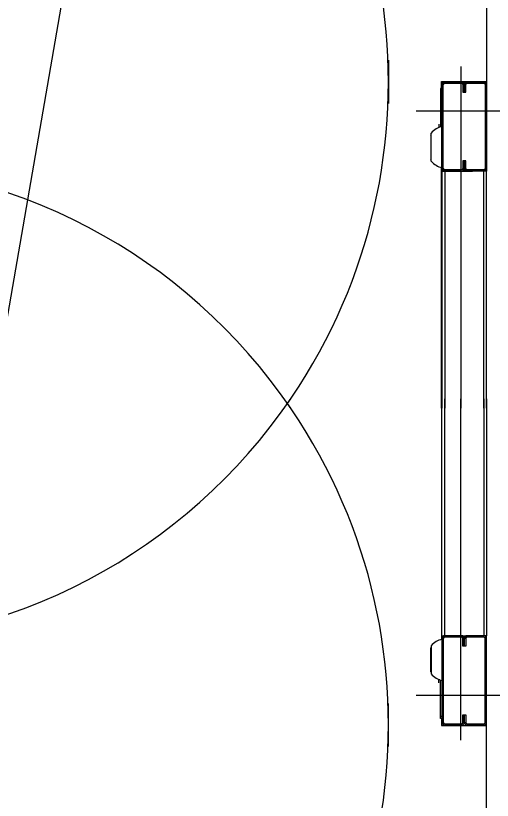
# Model space of a CAD drawing. Extents: x -264205 to -263659, y -1242401 to -1241986.
# Drawn here: x -263794.88 to -263794.373, y -1242143.804 to -1242142.97 of the extents above; entities that cross this region are included whole.
import ezdxf

# ---------------------------------------------------------------- set-up
doc = ezdxf.new("R2010")
doc.units = 0
doc.layers.add('RAM_NA_TLAC_2-4_1-250', color=7, linetype='Continuous')
doc.layers.add('SITUACIA_DSP_2D', color=7, linetype='Continuous')

msp = doc.modelspace()

# ---------------------------------------------------------------- linework, layer by layer
at = {"layer": 'RAM_NA_TLAC_2-4_1-250'}
msp.add_lwpolyline([(-263827.42022, -1242331.08968), (-263769.81439, -1241998.54221), (-263696.65395, -1242011.21549), (-263754.25977, -1242343.76296)], close=True, dxfattribs=at)
at = {"layer": 'SITUACIA_DSP_2D'}
for p, q in [((-263794.3789, -1242142.52564), (-263794.3789, -1242143.03979)), ((-263794.4834, -1242143.01732), (-263794.4834, -1242143.06321)), ((-263794.40645, -1242143.02411), (-263794.40645, -1242143.38726)), ((-263794.42688, -1242143.04739), (-263794.42688, -1242143.03979)), ((-263794.42688, -1242143.03979), (-263794.3789, -1242143.03979)), ((-263794.4264, -1242143.04311), (-263794.42498, -1242143.04311)), ((-263794.4264, -1242143.13241), (-263794.4264, -1242143.04311)), ((-263794.42498, -1242143.13241), (-263794.42498, -1242143.04311)), ((-263794.42355, -1242143.04169), (-263794.42355, -1242143.04026)), ((-263794.42355, -1242143.04026), (-263794.4055, -1242143.04026)), ((-263794.42355, -1242143.04169), (-263794.4055, -1242143.04169)), ((-263794.4055, -1242143.04026), (-263794.4055, -1242143.04169)), ((-263794.40408, -1242143.04311), (-263794.40265, -1242143.04311)), ((-263794.40408, -1242143.04311), (-263794.40408, -1242143.05119)), ((-263794.40265, -1242143.04311), (-263794.40123, -1242143.04311)), ((-263794.40265, -1242143.04311), (-263794.40265, -1242143.05119)), ((-263794.40265, -1242143.05119), (-263794.40265, -1242143.04311)), ((-263794.40123, -1242143.05119), (-263794.40123, -1242143.04311)), ((-263794.3998, -1242143.04169), (-263794.3998, -1242143.04026)), ((-263794.3998, -1242143.04026), (-263794.38175, -1242143.04026)), ((-263794.3998, -1242143.04169), (-263794.38175, -1242143.04169)), ((-263794.38175, -1242143.04026), (-263794.38175, -1242143.04169)), ((-263794.38033, -1242143.04311), (-263794.3789, -1242143.04311)), ((-263794.38033, -1242143.04311), (-263794.38033, -1242143.13241)), ((-263794.3789, -1242143.03979), (-263794.3789, -1242143.04311)), ((-263794.3789, -1242143.04311), (-263794.3789, -1242143.13241)), ((-263794.4264, -1242143.04739), (-263794.42783, -1242143.04739)), ((-263794.42783, -1242143.04739), (-263794.42783, -1242143.04929)), ((-263794.4264, -1242143.04929), (-263794.42783, -1242143.04929)), ((-263794.42783, -1242143.04929), (-263794.42783, -1242143.08809)), ((-263794.40408, -1242143.05119), (-263794.40265, -1242143.05119)), ((-263794.40265, -1242143.05119), (-263794.40123, -1242143.05119)), ((-263794.35895, -1242143.07161), (-263794.45395, -1242143.07161)), ((-263794.42973, -1242143.08523), (-263794.42973, -1242143.08837)), ((-263794.42973, -1242143.08872), (-263794.42973, -1242143.08837)), ((-263794.42933, -1242143.08838), (-263794.42973, -1242143.08837)), ((-263794.42887, -1242143.08839), (-263794.42933, -1242143.08838)), ((-263794.42792, -1242143.08515), (-263794.42792, -1242143.08812)), ((-263794.43812, -1242143.09683), (-263794.43799, -1242143.09619)), ((-263794.43812, -1242143.09683), (-263794.43812, -1242143.1224)), ((-263794.43799, -1242143.09619), (-263794.4378, -1242143.09585)), ((-263794.4378, -1242143.12453), (-263794.4378, -1242143.0947)), ((-263794.43799, -1242143.12304), (-263794.43812, -1242143.1224)), ((-263794.4378, -1242143.12338), (-263794.43799, -1242143.12304)), ((-263794.40265, -1242143.12434), (-263794.40408, -1242143.12434)), ((-263794.40408, -1242143.12434), (-263794.40408, -1242143.13241)), ((-263794.40265, -1242143.12434), (-263794.40265, -1242143.13241)), ((-263794.40265, -1242143.13241), (-263794.40265, -1242143.12434)), ((-263794.40123, -1242143.12434), (-263794.40265, -1242143.12434)), ((-263794.40123, -1242143.13241), (-263794.40123, -1242143.12434)), ((-263794.42688, -1242143.38726), (-263794.42688, -1242143.13137)), ((-263794.42498, -1242143.13241), (-263794.4264, -1242143.13241)), ((-263794.42355, -1242143.13526), (-263794.42355, -1242143.13384)), ((-263794.4055, -1242143.13384), (-263794.42355, -1242143.13384)), ((-263794.40265, -1242143.13241), (-263794.40408, -1242143.13241)), ((-263794.40123, -1242143.13241), (-263794.40265, -1242143.13241)), ((-263794.38175, -1242143.13384), (-263794.3998, -1242143.13384)), ((-263794.3998, -1242143.13526), (-263794.3998, -1242143.13384)), ((-263794.38175, -1242143.13384), (-263794.38175, -1242143.13526)), ((-263794.3789, -1242143.13241), (-263794.38033, -1242143.13241)), ((-263794.3789, -1242143.13241), (-263794.3789, -1242143.13526)), ((-263794.4264, -1242143.13526), (-263794.4264, -1242143.38726)), ((-263794.4264, -1242143.13526), (-263794.42355, -1242143.13526)), ((-263794.42355, -1242143.13526), (-263794.42355, -1242143.38726)), ((-263794.4055, -1242143.13526), (-263794.42355, -1242143.13526)), ((-263794.42355, -1242143.13526), (-263794.3941, -1242143.13526)), ((-263794.38175, -1242143.13526), (-263794.3998, -1242143.13526)), ((-263794.38175, -1242143.13526), (-263794.3884, -1242143.13526)), ((-263794.38175, -1242143.38726), (-263794.38175, -1242143.13526)), ((-263794.3789, -1242143.13526), (-263794.38175, -1242143.13526)), ((-263794.3789, -1242143.38726), (-263794.3789, -1242143.13526)), ((-263794.42688, -1242143.37726), (-263794.42688, -1242143.63316)), ((-263794.4264, -1242143.62926), (-263794.4264, -1242143.37726)), ((-263794.42355, -1242143.62926), (-263794.42355, -1242143.37726)), ((-263794.40645, -1242143.74041), (-263794.40645, -1242143.37726)), ((-263794.38175, -1242143.37726), (-263794.38175, -1242143.62926)), ((-263794.3789, -1242143.37726), (-263794.3789, -1242143.62926)), ((-263794.4264, -1242143.62926), (-263794.42355, -1242143.62926)), ((-263794.42498, -1242143.63211), (-263794.4264, -1242143.63211)), ((-263794.4264, -1242143.63211), (-263794.4264, -1242143.72141)), ((-263794.42498, -1242143.63211), (-263794.42498, -1242143.72141)), ((-263794.42355, -1242143.62926), (-263794.42355, -1242143.63069)), ((-263794.4055, -1242143.62926), (-263794.42355, -1242143.62926)), ((-263794.42355, -1242143.62926), (-263794.3941, -1242143.62926)), ((-263794.4055, -1242143.63069), (-263794.42355, -1242143.63069)), ((-263794.40265, -1242143.63211), (-263794.40408, -1242143.63211)), ((-263794.40408, -1242143.64019), (-263794.40408, -1242143.63211)), ((-263794.40265, -1242143.64019), (-263794.40265, -1242143.63211)), ((-263794.40123, -1242143.63211), (-263794.40265, -1242143.63211)), ((-263794.40265, -1242143.63211), (-263794.40265, -1242143.64019)), ((-263794.40123, -1242143.63211), (-263794.40123, -1242143.64019)), ((-263794.3998, -1242143.62926), (-263794.3998, -1242143.63069)), ((-263794.38175, -1242143.62926), (-263794.3998, -1242143.62926)), ((-263794.38175, -1242143.63069), (-263794.3998, -1242143.63069)), ((-263794.38175, -1242143.62926), (-263794.3884, -1242143.62926)), ((-263794.3789, -1242143.62926), (-263794.38175, -1242143.62926)), ((-263794.38175, -1242143.63069), (-263794.38175, -1242143.62926)), ((-263794.3789, -1242143.63211), (-263794.38033, -1242143.63211)), ((-263794.38033, -1242143.72141), (-263794.38033, -1242143.63211)), ((-263794.3789, -1242143.63211), (-263794.3789, -1242143.62926)), ((-263794.3789, -1242143.72141), (-263794.3789, -1242143.63211)), ((-263794.43799, -1242143.64149), (-263794.43812, -1242143.64213)), ((-263794.43812, -1242143.6677), (-263794.43812, -1242143.64213)), ((-263794.4378, -1242143.64115), (-263794.43799, -1242143.64149)), ((-263794.4378, -1242143.64), (-263794.4378, -1242143.66983)), ((-263794.40265, -1242143.64019), (-263794.40408, -1242143.64019)), ((-263794.40123, -1242143.64019), (-263794.40265, -1242143.64019)), ((-263794.43812, -1242143.6677), (-263794.43799, -1242143.66834)), ((-263794.43799, -1242143.66834), (-263794.4378, -1242143.66868)), ((-263794.42973, -1242143.67581), (-263794.42973, -1242143.67616)), ((-263794.42933, -1242143.67615), (-263794.42973, -1242143.67616)), ((-263794.42973, -1242143.6793), (-263794.42973, -1242143.67616)), ((-263794.42887, -1242143.67614), (-263794.42933, -1242143.67615)), ((-263794.42792, -1242143.67938), (-263794.42792, -1242143.67641)), ((-263794.42783, -1242143.71524), (-263794.42783, -1242143.67644)), ((-263794.35895, -1242143.69291), (-263794.45395, -1242143.69291)), ((-263794.4834, -1242143.7472), (-263794.4834, -1242143.70132)), ((-263794.4264, -1242143.71524), (-263794.42783, -1242143.71524)), ((-263794.42783, -1242143.71714), (-263794.42783, -1242143.71524)), ((-263794.4264, -1242143.71714), (-263794.42783, -1242143.71714)), ((-263794.42688, -1242143.71714), (-263794.42688, -1242143.72474)), ((-263794.40408, -1242143.71334), (-263794.40265, -1242143.71334)), ((-263794.40408, -1242143.72141), (-263794.40408, -1242143.71334)), ((-263794.40265, -1242143.71334), (-263794.40123, -1242143.71334)), ((-263794.40265, -1242143.72141), (-263794.40265, -1242143.71334)), ((-263794.40265, -1242143.71334), (-263794.40265, -1242143.72141)), ((-263794.40123, -1242143.71334), (-263794.40123, -1242143.72141)), ((-263794.42688, -1242143.72474), (-263794.3789, -1242143.72474)), ((-263794.4264, -1242143.72141), (-263794.42498, -1242143.72141)), ((-263794.42355, -1242143.72284), (-263794.42355, -1242143.72426)), ((-263794.42355, -1242143.72284), (-263794.4055, -1242143.72284)), ((-263794.42355, -1242143.72426), (-263794.4055, -1242143.72426)), ((-263794.4055, -1242143.72426), (-263794.4055, -1242143.72284)), ((-263794.40408, -1242143.72141), (-263794.40265, -1242143.72141)), ((-263794.40265, -1242143.72141), (-263794.40123, -1242143.72141)), ((-263794.3998, -1242143.72284), (-263794.3998, -1242143.72426)), ((-263794.3998, -1242143.72284), (-263794.38175, -1242143.72284)), ((-263794.3998, -1242143.72426), (-263794.38175, -1242143.72426)), ((-263794.38175, -1242143.72426), (-263794.38175, -1242143.72284)), ((-263794.38033, -1242143.72141), (-263794.3789, -1242143.72141)), ((-263794.3789, -1242143.72474), (-263794.3789, -1242143.72141)), ((-263794.3789, -1242144.23889), (-263794.3789, -1242143.72474))]:
    msp.add_line(p, q, dxfattribs=at)
for centre, radius, start, end in [((-263795.0819, -1242143.04027), 0.5985, 324.56502, 215.43498), ((-263794.42355, -1242143.04311), 0.00285, 90, 180), ((-263794.42355, -1242143.04311), 0.00143, 90, 180), ((-263794.4055, -1242143.04311), 0.00285, 0, 90), ((-263794.4055, -1242143.04311), 0.00143, 0, 90), ((-263794.3998, -1242143.04311), 0.00285, 90, 180), ((-263794.3998, -1242143.04311), 0.00143, 90, 180), ((-263794.38175, -1242143.04311), 0.00285, 0, 90), ((-263794.38175, -1242143.04311), 0.00143, 0, 90), ((-263794.42286, -1242143.10643), 0.019, 100.75587, 141.87121), ((-263794.42792, -1242143.08525), 0.000095, 0, 90), ((-263795.0819, -1242143.72427), 0.5985, 34.26896, 145.73104), ((-263794.42286, -1242143.1128), 0.019, 218.12879, 259.24413), ((-263794.42355, -1242143.13241), 0.00285, 180, 270), ((-263794.42355, -1242143.13241), 0.00143, 180, 270), ((-263794.4055, -1242143.13241), 0.00143, 270, 0), ((-263794.4055, -1242143.13241), 0.00285, 270, 0), ((-263794.3998, -1242143.13241), 0.00285, 180, 270), ((-263794.3998, -1242143.13241), 0.00143, 180, 270), ((-263794.38175, -1242143.13241), 0.00143, 270, 0), ((-263794.38175, -1242143.13241), 0.00285, 270, 0), ((-263795.0819, -1242143.72426), 0.5985, 144.56502, 35.43498), ((-263795.0819, -1242143.04026), 0.5985, 214.26896, 325.73104), ((-263794.42286, -1242143.65173), 0.019, 100.75587, 141.87121), ((-263794.42355, -1242143.63211), 0.00285, 90, 180), ((-263794.42355, -1242143.63211), 0.00143, 90, 180), ((-263794.4055, -1242143.63211), 0.00285, 0, 90), ((-263794.4055, -1242143.63211), 0.00143, 0, 90), ((-263794.3998, -1242143.63211), 0.00285, 90, 180), ((-263794.3998, -1242143.63211), 0.00143, 90, 180), ((-263794.38175, -1242143.63211), 0.00285, 0, 90), ((-263794.38175, -1242143.63211), 0.00143, 0, 90), ((-263794.42286, -1242143.6581), 0.019, 218.12879, 259.24413), ((-263794.42792, -1242143.67928), 0.000095, 270, 0), ((-263794.42355, -1242143.72141), 0.00285, 180, 270), ((-263794.42355, -1242143.72141), 0.00143, 180, 270), ((-263794.4055, -1242143.72141), 0.00143, 270, 0), ((-263794.4055, -1242143.72141), 0.00285, 270, 0), ((-263794.3998, -1242143.72141), 0.00285, 180, 270), ((-263794.3998, -1242143.72141), 0.00143, 180, 270), ((-263794.38175, -1242143.72141), 0.00285, 270, 0), ((-263794.38175, -1242143.72141), 0.00143, 270, 0)]:
    msp.add_arc(centre, radius, start, end, dxfattribs=at)

doc.saveas('drawing.dxf')
